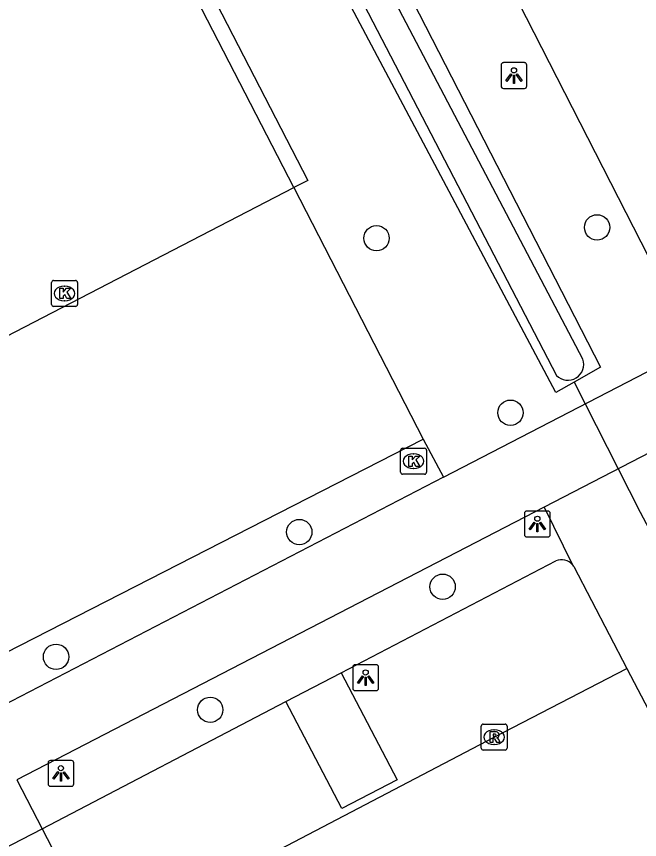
# Model space of a CAD drawing. Extents: x 158838 to 160074, y 386376 to 387776.
# Drawn here: x 159390.39 to 159414.44, y 387281.19 to 387312.94 of the extents above; entities that cross this region are included whole.
import ezdxf

# ---------------------------------------------------------------- set-up
doc = ezdxf.new("R2010")
doc.units = 0
for name, color, linetype in [('IMGEO_Berm_groen', 7, 'Continuous'), ('IMGEO_Boom', 7, 'Continuous'), ('IMGEO_Duiker', 7, 'Continuous'), ('IMGEO_Fietspad_gesloten', 7, 'Continuous'), ('IMGEO_Groenvoorziening', 7, 'Continuous'), ('IMGEO_Haag', 7, 'Continuous'), ('IMGEO_Kolk', 7, 'Continuous'), ('IMGEO_Lichtpunt', 7, 'Continuous'), ('IMGEO_Pand', 7, 'Continuous'), ('IMGEO_Parkeervlak_gesloten', 7, 'Continuous'), ('IMGEO_Parkeervlak_open', 7, 'Continuous'), ('IMGEO_Rijbaan_lokaal_gesloten', 7, 'Continuous'), ('IMGEO_Rijbaan_lokaal_open', 7, 'Continuous'), ('IMGEO_Rioolput', 7, 'Continuous'), ('IMGEO_Waterloop', 7, 'Continuous')]:
    doc.layers.add(name, color=color, linetype=linetype)

msp = doc.modelspace()

# ---------------------------------------------------------------- linework, layer by layer
at = {"layer": 'IMGEO_Berm_groen'}
for points in [[(159379.355, 387359.664), (159380.788, 387360.378), (159402.435, 387319.879), (159412.927, 387299.411), (159411.916, 387298.84), (159411.205, 387298.439), (159397.765, 387323.778), (159379.355, 387359.664)], [(159406.086, 387296.638), (159406.877, 387295.171)], [(159410.755, 387294.014), (159411.856, 387291.785)]]:
    msp.add_lwpolyline(points, dxfattribs=at)
at = {"layer": 'IMGEO_Boom'}
for centre in [(159412.8, 387304.806), (159404.287, 387304.388), (159409.458, 387297.655), (159401.307, 387293.051), (159406.839, 387290.941), (159391.919, 387288.237), (159397.869, 387286.193)]:
    msp.add_circle(centre, 0.489, dxfattribs=at)
at = {"layer": 'IMGEO_Duiker'}
msp.add_lwpolyline([(159411.916, 387298.84), (159414.468, 387293.819), (159415.147, 387292.531), (159418.444, 387286.269), (159419.26, 387284.719), (159419.511, 387284.243)], dxfattribs=at)
at = {"layer": 'IMGEO_Fietspad_gesloten'}
msp.add_lwpolyline([(159416.567, 387300.188), (159384.981, 387361.968), (159382.104, 387367.728), (159380.575, 387370.788)], dxfattribs=at)
at = {"layer": 'IMGEO_Groenvoorziening'}
msp.add_lwpolyline([(159400.789, 387286.508), (159402.922, 387287.619)], dxfattribs=at)
at = {"layer": 'IMGEO_Haag'}
msp.add_lwpolyline([(159373.555, 387374.223), (159370.246, 387372.53), (159372.921, 387367.103), (159370.96, 387366.024), (159401.635, 387306.618), (159401.101, 387306.345)], dxfattribs=at)
at = {"layer": 'IMGEO_Kolk'}
for p, q in [((159391.745, 387301.831), (159391.745, 387302.683)), ((159391.82, 387302.757), (159392.672, 387302.757)), ((159392.746, 387302.683), (159392.746, 387301.831)), ((159392.233, 387302.537), (159392.258, 387302.537)), ((159392.256, 387301.977), (159392.231, 387301.977)), ((159392.672, 387301.757), (159391.82, 387301.757)), ((159405.291, 387296.285), (159406.143, 387296.285)), ((159405.216, 387295.359), (159405.216, 387296.211)), ((159405.704, 387296.065), (159405.729, 387296.065)), ((159406.217, 387296.211), (159406.217, 387295.359)), ((159406.143, 387295.285), (159405.291, 387295.285)), ((159405.727, 387295.505), (159405.702, 387295.505))]:
    msp.add_line(p, q, dxfattribs=at)
for points in [[(159391.745, 387301.831), (159391.745, 387302.683)], [(159391.82, 387302.757), (159392.672, 387302.757)], [(159392.746, 387302.683), (159392.746, 387301.831)], [(159392.066, 387302.457), (159392.189, 387302.457), (159392.189, 387302.306), (159392.319, 387302.457), (159392.483, 387302.457), (159392.337, 387302.306), (159392.49, 387302.057), (159392.338, 387302.057), (159392.253, 387302.221), (159392.189, 387302.154), (159392.189, 387302.057), (159392.066, 387302.057), (159392.066, 387302.457)], [(159392.672, 387301.757), (159391.82, 387301.757)], [(159405.291, 387296.285), (159406.143, 387296.285)], [(159405.216, 387295.359), (159405.216, 387296.211)], [(159405.537, 387295.985), (159405.66, 387295.985), (159405.66, 387295.834), (159405.79, 387295.985), (159405.954, 387295.985), (159405.808, 387295.834), (159405.961, 387295.585), (159405.809, 387295.585), (159405.724, 387295.749), (159405.66, 387295.682), (159405.66, 387295.585), (159405.537, 387295.585), (159405.537, 387295.985)], [(159406.217, 387296.211), (159406.217, 387295.359)], [(159406.143, 387295.285), (159405.291, 387295.285)]]:
    msp.add_lwpolyline(points, dxfattribs=at)
for centre, start, end in [((159391.822, 387302.681), 91.552, 178.448), ((159391.822, 387302.681), 91.552, 178.448), ((159392.67, 387302.681), 1.552, 88.448), ((159392.67, 387302.681), 1.552, 88.448), ((159391.822, 387301.833), 181.552, 268.448), ((159391.822, 387301.833), 181.552, 268.448), ((159392.67, 387301.833), 271.552, 358.448), ((159392.67, 387301.833), 271.552, 358.448), ((159405.293, 387296.209), 91.552, 178.448), ((159405.293, 387296.209), 91.552, 178.448), ((159406.141, 387296.209), 1.552, 88.448), ((159406.141, 387296.209), 1.552, 88.448), ((159405.293, 387295.361), 181.552, 268.448), ((159405.293, 387295.361), 181.552, 268.448), ((159406.141, 387295.361), 271.552, 358.448), ((159406.141, 387295.361), 271.552, 358.448)]:
    msp.add_arc(centre, 0.0765, start, end, dxfattribs=at)
for centre, major_axis, ratio, start_param, end_param in [((159392.232, 387302.257), (-0.387, 0.002), 0.722429, 4.712389, 7.853982), ((159392.257, 387302.257), (-0.39, 0.002), 0.717154, 1.570796, 4.712389), ((159405.703, 387295.785), (-0.387, 0.002), 0.722429, 4.712389, 7.853982), ((159405.728, 387295.785), (-0.39, 0.002), 0.717154, 1.570796, 4.712389)]:
    msp.add_ellipse(centre, major_axis=major_axis, ratio=ratio, start_param=start_param, end_param=end_param, dxfattribs=at)
at = {"layer": 'IMGEO_Lichtpunt'}
for p, q in [((159409.995, 387311.162), (159409.187, 387311.162)), ((159409.995, 387311.162), (159409.187, 387311.162)), ((159409.093, 387311.067), (159409.093, 387310.26)), ((159409.093, 387311.067), (159409.093, 387310.26)), ((159410.089, 387310.26), (159410.089, 387311.067)), ((159410.089, 387310.26), (159410.089, 387311.067)), ((159409.187, 387310.166), (159409.995, 387310.166)), ((159409.187, 387310.166), (159409.995, 387310.166)), ((159409.996, 387293.767), (159409.996, 387292.96)), ((159409.996, 387293.767), (159409.996, 387292.96)), ((159410.898, 387293.862), (159410.09, 387293.862)), ((159410.898, 387293.862), (159410.09, 387293.862)), ((159410.992, 387292.96), (159410.992, 387293.767)), ((159410.992, 387292.96), (159410.992, 387293.767)), ((159410.09, 387292.866), (159410.898, 387292.866)), ((159410.09, 387292.866), (159410.898, 387292.866)), ((159403.369, 387287.837), (159403.369, 387287.03)), ((159403.369, 387287.837), (159403.369, 387287.03)), ((159404.271, 387287.932), (159403.463, 387287.932)), ((159404.271, 387287.932), (159403.463, 387287.932)), ((159404.365, 387287.03), (159404.365, 387287.837)), ((159404.365, 387287.03), (159404.365, 387287.837)), ((159403.463, 387286.936), (159404.271, 387286.936)), ((159403.463, 387286.936), (159404.271, 387286.936)), ((159392.51, 387284.238), (159391.702, 387284.238)), ((159392.51, 387284.238), (159391.702, 387284.238)), ((159391.608, 387284.143), (159391.608, 387283.336)), ((159391.608, 387284.143), (159391.608, 387283.336)), ((159392.604, 387283.336), (159392.604, 387284.143)), ((159392.604, 387283.336), (159392.604, 387284.143)), ((159391.702, 387283.242), (159392.51, 387283.242)), ((159391.702, 387283.242), (159392.51, 387283.242))]:
    msp.add_line(p, q, dxfattribs=at)
for points in [[(159409.467, 387310.731), (159409.506, 387310.703), (159409.318, 387310.441), (159409.28, 387310.468), (159409.467, 387310.731)], [(159409.569, 387310.683), (159409.616, 387310.683), (159409.616, 387310.361), (159409.569, 387310.361), (159409.569, 387310.683)], [(159409.679, 387310.703), (159409.717, 387310.73), (159409.904, 387310.468), (159409.865, 387310.44), (159409.679, 387310.703)], [(159410.37, 387293.431), (159410.409, 387293.403), (159410.221, 387293.141), (159410.183, 387293.168), (159410.37, 387293.431)], [(159410.472, 387293.383), (159410.519, 387293.383), (159410.519, 387293.061), (159410.472, 387293.061), (159410.472, 387293.383)], [(159410.582, 387293.403), (159410.62, 387293.43), (159410.807, 387293.168), (159410.768, 387293.14), (159410.582, 387293.403)], [(159403.743, 387287.501), (159403.782, 387287.473), (159403.594, 387287.211), (159403.556, 387287.238), (159403.743, 387287.501)], [(159403.845, 387287.453), (159403.892, 387287.453), (159403.892, 387287.131), (159403.845, 387287.131), (159403.845, 387287.453)], [(159403.955, 387287.473), (159403.993, 387287.5), (159404.18, 387287.238), (159404.141, 387287.21), (159403.955, 387287.473)], [(159391.982, 387283.807), (159392.021, 387283.779), (159391.833, 387283.517), (159391.795, 387283.544), (159391.982, 387283.807)], [(159392.084, 387283.759), (159392.131, 387283.759), (159392.131, 387283.437), (159392.084, 387283.437), (159392.084, 387283.759)], [(159392.194, 387283.779), (159392.232, 387283.806), (159392.419, 387283.544), (159392.38, 387283.516), (159392.194, 387283.779)]]:
    msp.add_lwpolyline(points, dxfattribs=at)
for centre in [(159409.592, 387310.865), (159410.495, 387293.565), (159403.868, 387287.635), (159392.107, 387283.941)]:
    msp.add_circle(centre, 0.0994, dxfattribs=at)
for centre, start, end in [((159409.187, 387311.067), 90, 180), ((159409.187, 387311.067), 90, 180), ((159409.995, 387311.067), 0, 90), ((159409.995, 387311.067), 0, 90), ((159409.187, 387310.26), 180, 270), ((159409.187, 387310.26), 180, 270), ((159409.995, 387310.26), 270, 0), ((159409.995, 387310.26), 270, 360), ((159410.09, 387293.767), 90, 180), ((159410.09, 387293.767), 90, 180), ((159410.898, 387293.767), 0, 90), ((159410.898, 387293.767), 0, 90), ((159410.09, 387292.96), 180, 270), ((159410.09, 387292.96), 180, 270), ((159410.898, 387292.96), 270, 0), ((159410.898, 387292.96), 270, 360), ((159403.463, 387287.837), 90, 180), ((159403.463, 387287.837), 90, 180), ((159404.271, 387287.837), 0, 90), ((159404.271, 387287.837), 0, 90), ((159403.463, 387287.03), 180, 270), ((159403.463, 387287.03), 180, 270), ((159404.271, 387287.03), 270, 0), ((159404.271, 387287.03), 270, 360), ((159391.702, 387284.143), 90, 180), ((159391.702, 387284.143), 90, 180), ((159392.51, 387284.143), 0, 90), ((159392.51, 387284.143), 0, 90), ((159391.702, 387283.336), 180, 270), ((159391.702, 387283.336), 180, 270), ((159392.51, 387283.336), 270, 0), ((159392.51, 387283.336), 270, 360)]:
    msp.add_arc(centre, 0.0946, start, end, dxfattribs=at)
at = {"layer": 'IMGEO_Pand'}
for points in [[(159385.148, 387295.015), (159383.899, 387297.444), (159401.101, 387306.345)], [(159401.101, 387306.345), (159406.086, 387296.638)], [(159387.595, 387290.256), (159388.847, 387287.82), (159406.086, 387296.638)]]:
    msp.add_lwpolyline(points, dxfattribs=at)
at = {"layer": 'IMGEO_Parkeervlak_gesloten'}
for points in [[(159402.922, 387287.619), (159411.208, 387291.936)], [(159411.899, 387291.724), (159413.951, 387287.793)], [(159402.922, 387287.619), (159405.081, 387283.497), (159402.95, 387282.381), (159400.789, 387286.508)], [(159391.38, 387281.606), (159400.789, 387286.508)]]:
    msp.add_lwpolyline(points, dxfattribs=at)
for centre, radius, start, end in [((159411.435, 387291.444), 0.542, 38.9874, 114.7781), ((159411.502, 387291.49), 0.461, 30.5331, 39.8283)]:
    msp.add_arc(centre, radius, start, end, dxfattribs=at)
at = {"layer": 'IMGEO_Parkeervlak_open'}
msp.add_lwpolyline([(159401.101, 387306.345), (159370.434, 387365.735)], dxfattribs=at)
at = {"layer": 'IMGEO_Rijbaan_lokaal_gesloten'}
for points in [[(159406.877, 387295.171), (159416.567, 387300.188)], [(159417.848, 387297.683), (159410.755, 387294.014)], [(159406.877, 387295.171), (159389.145, 387285.991), (159387.997, 387288.199)], [(159410.755, 387294.014), (159390.408, 387283.491), (159391.38, 387281.606)], [(159386.762, 387279.223), (159391.38, 387281.606)]]:
    msp.add_lwpolyline(points, dxfattribs=at)
at = {"layer": 'IMGEO_Rijbaan_lokaal_open'}
for points in [[(159391.38, 387281.606), (159393.654, 387277.196), (159408.828, 387285.14), (159413.951, 387287.793)], [(159413.951, 387287.793), (159414.927, 387285.924)]]:
    msp.add_lwpolyline(points, dxfattribs=at)
at = {"layer": 'IMGEO_Rioolput'}
for p, q in [((159408.327, 387284.714), (159408.327, 387285.566)), ((159408.402, 387285.64), (159409.254, 387285.64)), ((159409.328, 387285.566), (159409.328, 387284.714)), ((159408.815, 387285.42), (159408.84, 387285.42)), ((159408.838, 387284.86), (159408.813, 387284.86)), ((159409.254, 387284.64), (159408.402, 387284.64))]:
    msp.add_line(p, q, dxfattribs=at)
for points in [[(159408.327, 387284.714), (159408.327, 387285.566)], [(159408.402, 387285.64), (159409.254, 387285.64)], [(159409.328, 387285.566), (159409.328, 387284.714)], [(159408.916, 387285.338), (159408.664, 387285.34), (159408.664, 387284.94)], [(159408.842, 387285.259), (159408.788, 387285.259), (159408.788, 387285.178)], [(159408.788, 387285.178), (159408.84, 387285.178)], [(159408.664, 387284.94), (159408.788, 387284.94), (159408.788, 387285.102), (159408.799, 387285.102)], [(159408.846, 387285.073), (159408.917, 387284.94), (159409.057, 387284.94), (159408.992, 387285.066)], [(159409.254, 387284.64), (159408.402, 387284.64)]]:
    msp.add_lwpolyline(points, dxfattribs=at)
for centre, radius, start, end in [((159408.404, 387285.564), 0.0765, 91.552, 178.448), ((159408.404, 387285.564), 0.0765, 91.552, 178.448), ((159409.252, 387285.564), 0.0765, 1.552, 88.448), ((159409.252, 387285.564), 0.0765, 1.552, 88.448), ((159408.824, 387285.367), 0.19, 274.7715, 282.9687), ((159408.848, 387285.163), 0.0964, 77.0061, 93.1865), ((159408.862, 387285.22), 0.0378, 276.6634, 79.6772), ((159408.915, 387285.228), 0.109, 350.3612, 89.416), ((159408.913, 387285.228), 0.112, 277.5842, 350.9817), ((159408.897, 387285.013), 0.108, 29.5134, 73.7905), ((159408.798, 387285.049), 0.0533, 26.0293, 88.6989), ((159408.404, 387284.716), 0.0765, 181.552, 268.448), ((159408.404, 387284.716), 0.0765, 181.552, 268.448), ((159409.252, 387284.716), 0.0765, 271.552, 358.448), ((159409.252, 387284.716), 0.0765, 271.552, 358.448)]:
    msp.add_arc(centre, radius, start, end, dxfattribs=at)
for centre, major_axis, ratio, start_param, end_param in [((159408.814, 387285.14), (-0.387, 0.002), 0.722429, 4.712389, 7.853982), ((159408.839, 387285.14), (-0.39, 0.002), 0.717154, 1.570796, 4.712389)]:
    msp.add_ellipse(centre, major_axis=major_axis, ratio=ratio, start_param=start_param, end_param=end_param, dxfattribs=at)
at = {"layer": 'IMGEO_Waterloop'}
for points in [[(159412.251, 387299.727), (159380.965, 387359.252)], [(159380.254, 387358.719), (159411.228, 387299.095)]]:
    msp.add_lwpolyline(points, dxfattribs=at)
msp.add_arc((159411.67, 387299.524), 0.616, 224.1675, 19.2472, dxfattribs=at)

doc.saveas('drawing.dxf')
